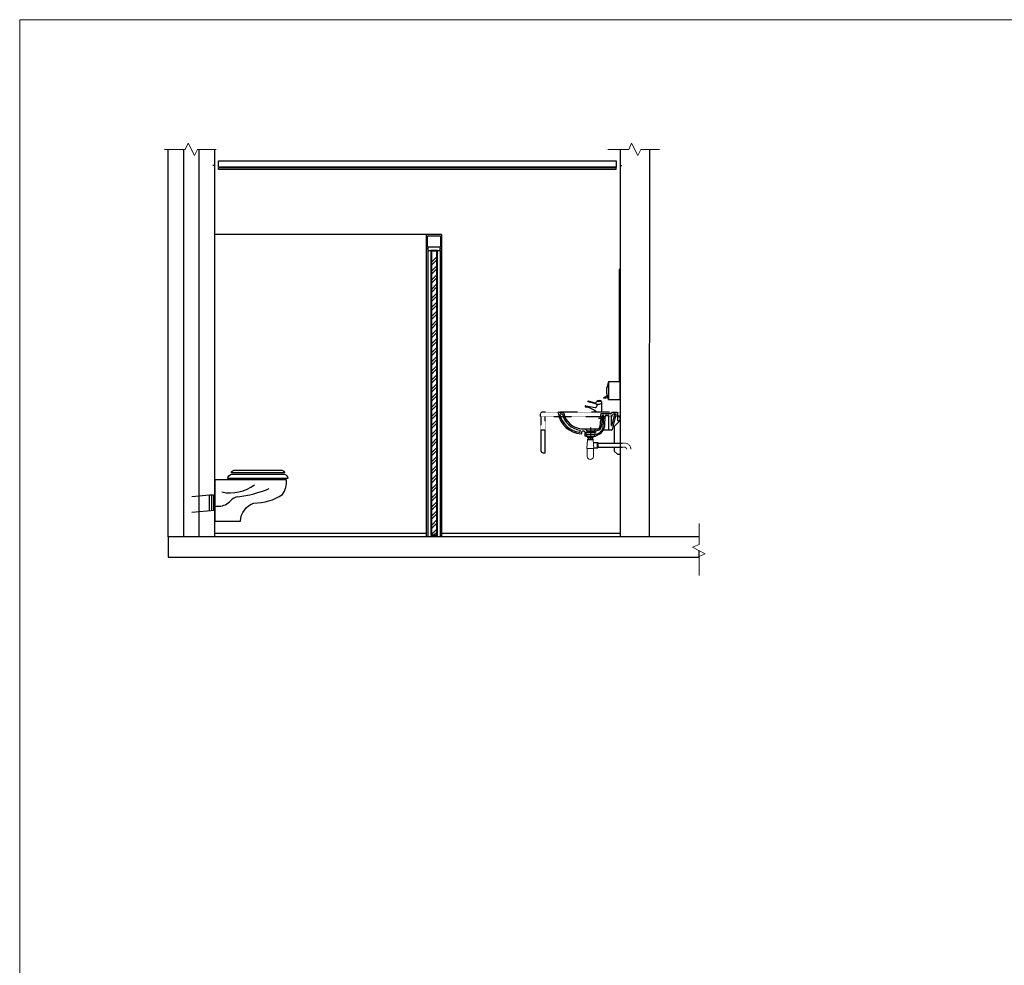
# Model space of a CAD drawing. Header units: millimetres. Extents: x -115474967 to 444143, y -74377 to 241828222.
# Tile 271 of 590: x -243166 to -235863, y 274365 to 281381. Entities that reach past the tile are written whole.
import ezdxf

# ---------------------------------------------------------------- set-up
doc = ezdxf.new("R2010")
doc.units = ezdxf.units.MM
doc.header["$MEASUREMENT"] = 0
for name, pattern in [('DASHED2', [0.375, 0.25, -0.125]), ('HIDDEN', [0.375, 0.25, -0.125]), ('HIDDEN2', [0.1875, 0.125, -0.0625])]:
    doc.linetypes.add(name, pattern=pattern)
for name, color, linetype in [('0-ELEV.35', 2, 'Continuous'), ('00-2 Walls', 4, 'Continuous'), ('00-3 Elev 03', 9, 'Continuous'), ('00-6 H-Brickwork', 9, 'Continuous'), ('CEIL-PLAN', 7, 'Continuous'), ('CEIL-SECT', 2, 'Continuous'), ('CPBDSECT', 7, 'Continuous'), ('DOOR', 7, 'Continuous'), ('FITT-SANT', 5, 'Continuous'), ('JOIN-SEC.35', 2, 'Continuous'), ('Sanitary Fittings', 8, 'Continuous'), ('STRU-CONC', 3, 'Continuous'), ('TILE', 9, 'Continuous')]:
    doc.layers.add(name, color=color, linetype=linetype)
doc.layers.add('0-GEN-GENERAL', color=7, linetype='Continuous', lineweight=25)
doc.layers.add('0_cons_01', color=40, linetype='Continuous', lineweight=0, plot=False)

# ---------------------------------------------------------------- blocks, each defined once
blk = doc.blocks.new('B_shadowline')
blk.add_line((-29.6, 0), (-29.6, 12.5))
at = {"color": 9, "linetype": 'HIDDEN2', "ltscale": 0.001}
blk.add_line((-5.9, 28.3), (12, 28.3), dxfattribs=at)
at = {"const_width": 0.836}
blk.add_lwpolyline([(-48.8, -0.9), (-48.8, -1.4, 0.414214), (-47.2, -3), (-29.4, -3, 0.414214), (-27.9, -1.4), (-27.9, 16.3, -0.414214), (-26.3, 17.9), (-3.3, 17.9, 0.414214), (-1.8, 19.5), (-1.8, 37.2, 0.414214), (-3.3, 38.8), (-3.8, 38.8)], format="xyb", dxfattribs=at)
blk = doc.blocks.new('Soap Dispenser_Side Elev')
at = {"layer": 'Sanitary Fittings', "color": 2}
for points in [[(-85, 130), (-99, 86.6)], [(-99, 43.4), (-99, 88.7)], [(0, 0), (0, 130), (-85, 130), (-85, 0), (0, 0)], [(-120.8, 12.1), (-94.5, 29.4)], [(-119.6, 9.1), (-120.8, 12.1)], [(-119.6, 9.1), (-89.6, 14.2)], [(-85, 0), (-99, 43.4)]]:
    blk.add_lwpolyline(points, dxfattribs=at)

msp = doc.modelspace()

# ---------------------------------------------------------------- hatches: boundary and pattern name
at = {"layer": '00-6 H-Brickwork', "lineweight": 0}
h = msp.add_hatch(dxfattribs=at)
h.set_pattern_fill('ANSI32', color=8, scale=5, angle=360, style=0)
h.set_pattern_definition([(45, (-2140221.76, 3093636.18), (-33.67596045, 33.67596045), []), (45, (-2140199.31, 3093636.18), (-33.67596045, 33.67596045), [])])
h.paths.add_polyline_path([(-240072.68872, 279623.17122), (-240112.68872, 279623.17122), (-240112.68872, 277557.90284), (-240072.68872, 277557.90284)])

# ---------------------------------------------------------------- linework, layer by layer
at = {"color": 4}
for p, q in [((-240137.68872, 279683.40284), (-240140.18873, 279683.40284)), ((-240047.68872, 279683.40284), (-240045.18873, 279683.40284))]:
    msp.add_line(p, q, dxfattribs=at)
for p, q in [((-240137.68872, 279668.40284), (-240137.68872, 277543.40284)), ((-240047.68872, 279668.40284), (-240047.68872, 277543.40284)), ((-238911.40874, 278243.83905, 163.26699), (-238876.69009, 278243.83905, 163.26699)), ((-238908.71968, 278203.83905, 163.26699), (-238876.69009, 278203.83905, 163.26699)), ((-238883.69009, 278243.83905, 163.26699), (-238883.69009, 278203.83905, 163.26699)), ((-238883.69009, 278234.73534, 163.26699), (-238876.69009, 278234.73534, 163.26699)), ((-238883.69009, 278212.94275, 163.26699), (-238876.69009, 278212.94275, 163.26699)), ((-238876.69009, 278243.83905, 163.26699), (-238876.69009, 278203.83905, 163.26699)), ((-238876.69009, 278238.83905, 163.26699), (-238697.01902, 278238.83904, 163.26699)), ((-238876.69009, 278208.93019, 163.26699), (-238697.01902, 278208.93019, 163.26699))]:
    msp.add_line(p, q)
at = {"elevation": 0}
msp.add_lwpolyline([(-240072.68872, 279663.40284), (-240112.68872, 279663.40284), (-240112.68872, 277557.90284), (-240072.68872, 277557.90284)], close=True, dxfattribs=at)
at = {"color": 4}
for centre, start, end in [((-240140.18873, 279693.40284), 221.409647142, 270), ((-240045.18873, 279693.40284), 270, 318.590403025)]:
    msp.add_arc(centre, 10, start, end, dxfattribs=at)
at = {"layer": '0-ELEV.35'}
msp.add_lwpolyline([(-238713.01902, 279527.66562), (-238719.01902, 279527.66562), (-238719.01902, 278703.40161), (-238713.01902, 278703.40161)], close=True, dxfattribs=at)
at = {"layer": '0-GEN-GENERAL', "lineweight": 0}
for points in [[(-241708.30656, 280417.80202), (-241848.09995, 280417.83478), (-241869.57767, 280373.67198), (-241917.3432, 280465.5144), (-241938.16389, 280417.85712), (-242092.68131, 280417.84823)], [(-238419.10077, 280417.78725), (-238558.89416, 280417.82001), (-238580.37188, 280373.65721), (-238628.13741, 280465.49963), (-238648.9581, 280417.84235), (-238803.47552, 280417.83346)]]:
    msp.add_lwpolyline(points, dxfattribs=at)
at = {"layer": '0-GEN-GENERAL', "lineweight": 0, "elevation": 0}
msp.add_lwpolyline([(-238126.57601, 277257.89767), (-238126.60876, 277397.69106), (-238082.44597, 277419.16878), (-238174.28839, 277466.93431), (-238126.63111, 277487.755), (-238126.62222, 277642.27242)], dxfattribs=at)
at = {"layer": '00-2 Walls'}
for p, q in [((-242064.72085, 277543.40284), (-242064.88619, 280417.84983)), ((-241949.55622, 277543.34448), (-241949.72155, 280417.79146)), ((-241834.55622, 277543.35109), (-241834.72155, 280417.79808)), ((-241719.55622, 277543.35771), (-241719.72155, 280417.80469)), ((-238713.01902, 280417.83866), (-238713.01902, 277543.40284)), ((-238493.54394, 277543.40284), (-238492.87038, 280417.80453)), ((-240037.68872, 279788.24001), (-241719.68533, 279788.14959)), ((-240147.68872, 277543.40284), (-240147.68872, 279788.24001)), ((-240037.68872, 279788.24001), (-240037.68872, 277543.40284))]:
    msp.add_line(p, q, dxfattribs=at)
at = {"layer": '00-3 Elev 03'}
for p, q in [((-240147.68872, 277568.40284), (-241719.72155, 277568.40284)), ((-238713.01902, 277568.40284), (-240037.68872, 277568.40284))]:
    msp.add_line(p, q, dxfattribs=at)
at = {"layer": '0_cons_01'}
msp.add_lwpolyline([(-213819.45635, 281381.05018), (-243166.36063, 281381.05018), (-243166.36063, 267348.99828), (-213819.45635, 267348.99828)], close=True, dxfattribs=at)
at = {"layer": 'CEIL-PLAN'}
for p, q in [((-241691.9079, 280285.95163), (-241691.9079, 280332.95163)), ((-241691.9079, 280332.95163), (-238740.82582, 280332.95163)), ((-238740.82582, 280332.95163), (-238740.82582, 280285.95163)), ((-238740.82582, 280285.95163), (-241691.9079, 280285.95163))]:
    msp.add_line(p, q, dxfattribs=at)
at = {"layer": 'CEIL-SECT', "color": 7, "ltscale": 0.25}
for p, q in [((-238740.82582, 280282.95163), (-241691.9079, 280282.95163)), ((-238740.82582, 280270.45163), (-241691.9079, 280270.45163))]:
    msp.add_line(p, q, dxfattribs=at)
at = {"layer": 'CPBDSECT', "color": 7, "linetype": 'Continuous'}
for p, q in [((-238763.76683, 278366.40285, 163.26699), (-238753.01902, 278366.40285, 163.26699)), ((-238753.01902, 278366.40285, 163.26699), (-238713.01902, 278406.40289, 163.26699)), ((-238753.01902, 278238.83904, 163.26699), (-238753.01902, 278366.40285, 163.26699)), ((-238753.01902, 278176.40285, 163.26699), (-238753.01902, 278208.93019, 163.26699)), ((-238733.01902, 278156.40285, 163.26699), (-238753.01902, 278176.40285, 163.26699)), ((-238733.01902, 278156.40285, 163.26699), (-238713.01902, 278156.40285, 163.26699))]:
    msp.add_line(p, q, dxfattribs=at)
at = {"layer": 'DOOR', "color": 4, "elevation": 0}
for points in [[(-240047.68872, 279693.40284), (-240137.68872, 279693.40284), (-240137.68872, 279668.40284), (-240047.68872, 279668.40284)], [(-240067.68872, 279668.40284), (-240117.68872, 279668.40284), (-240117.68872, 277553.40284), (-240067.68872, 277553.40284)]]:
    msp.add_lwpolyline(points, close=True, dxfattribs=at)
at = {"layer": 'FITT-SANT', "linetype": 'Continuous'}
for p, q in [((-239168.02167, 278468.40284, 163.26699), (-239136.02252, 278468.40284, 163.26699)), ((-239153.99138, 278457.40284, 163.26699), (-239145.0642, 278457.40284, 163.26699)), ((-238997.02252, 278468.40284, 163.26699), (-238997.02252, 278468.40284, 163.26699)), ((-238856.08776, 278432.33781, 163.26699), (-238856.11141, 278451.96993, 163.26699)), ((-238856.08776, 278432.33781, 163.26699), (-238845.0609, 278432.33781, 163.26699)), ((-238784.96469, 278456.97657, 163.26699), (-238851.11142, 278456.97657, 163.26699)), ((-238845.0609, 278432.33781, 163.26699), (-238845.0609, 278439.60953, 163.26699)), ((-238838.88492, 278444.60953, 163.26699), (-238840.0609, 278444.60953, 163.26699)), ((-238837.95132, 278358.89822, 163.26699), (-238833.89001, 278439.38388, 163.26699)), ((-238827.00097, 278367.41693, 163.26699), (-238822.8584, 278439.83518, 163.26699)), ((-238800.09866, 278444.60953, 163.26699), (-238817.8635, 278444.60953, 163.26699)), ((-238795.09866, 278336.02892, 163.26699), (-238795.09866, 278439.60953, 163.26699)), ((-238779.68323, 278444.60953, 163.26699), (-238779.68323, 278373.14062, 163.26699)), ((-238757.4738, 278444.17326, 163.26699), (-238774.08548, 278371.83477, 163.26699)), ((-238746.02252, 278438.40284, 163.26699), (-238770.23633, 278340.15195, 163.26699)), ((-238768.28938, 278468.40284, 163.26699), (-238738.02252, 278468.40284, 163.26699)), ((-238755.30274, 278456.97657, 163.26699), (-238743.61955, 278456.97657, 163.26699)), ((-238743.61955, 278448.26792, 163.26699), (-238752.55645, 278448.26792, 163.26699)), ((-238733.02252, 278438.40284, 163.26699), (-238746.02252, 278438.40284, 163.26699)), ((-238743.61955, 278456.97657, 163.26699), (-238743.61955, 278448.26792, 163.26699)), ((-238733.02252, 278463.40284, 163.26699), (-238733.02252, 278438.40284, 163.26699)), ((-238845.0609, 278411.62993, 163.26699), (-238856.06024, 278411.61532, 163.26699)), ((-239008.02252, 278325.63621, 163.26699), (-239008.02252, 278330.95136, 163.26699)), ((-238999.18024, 278345.40284, 163.26699), (-238972.06755, 278344.64339, 163.26699)), ((-238997.02252, 278313.40205, 163.26699), (-238997.02252, 278323.00147, 163.26699)), ((-238980.19975, 278328.00147, 163.26699), (-238992.02252, 278328.00147, 163.26699)), ((-238975.19975, 278323.00147, 163.26699), (-238975.19975, 278296.40284, 163.26699)), ((-238972.06755, 278344.64339, 163.26699), (-238960.51164, 278330.33149, 163.26699)), ((-238961.09016, 278291.40284, 163.26699), (-238970.19975, 278291.40284, 163.26699)), ((-238967.06526, 278342.00535, 163.26699), (-238967.06526, 278340.86041, 163.26699)), ((-238960.51164, 278317.00535, 163.26699), (-238962.06526, 278317.00535, 163.26699)), ((-238961.09016, 278305.86041, 163.26699), (-238962.06526, 278305.86041, 163.26699)), ((-238961.09016, 278305.86041, 163.26699), (-238961.09016, 278291.40284, 163.26699)), ((-238960.51164, 278330.33149, 163.26699), (-238960.51164, 278317.00535, 163.26699)), ((-238893.97749, 278344.64339, 163.26699), (-238905.5334, 278330.33149, 163.26699)), ((-238905.5334, 278330.33149, 163.26699), (-238905.5334, 278317.00535, 163.26699)), ((-238905.5334, 278317.00535, 163.26699), (-238895.5334, 278317.00535, 163.26699)), ((-238905.5334, 278305.86041, 163.26699), (-238905.5334, 278291.40284, 163.26699)), ((-238905.5334, 278291.40284, 163.26699), (-238893.18927, 278291.40284, 163.26699)), ((-238893.97749, 278344.64339, 163.26699), (-238885.93667, 278344.64339, 163.26699)), ((-238795.09866, 278336.02892, 163.26699), (-238836.81885, 278336.02892, 163.26699)), ((-238775.15882, 278336.02892, 163.26699), (-238795.09866, 278336.02892, 163.26699))]:
    msp.add_line(p, q, dxfattribs=at)
at = {"layer": 'FITT-SANT', "color": 4, "linetype": 'Continuous'}
for p, q in [((-238856.08776, 278432.33781, 163.26699), (-238856.06024, 278411.61532, 163.26699)), ((-238845.0609, 278432.33781, 163.26699), (-238845.0609, 278411.62993, 163.26699)), ((-238933.02252, 278356.28677, 163.26699), (-238933.02252, 278273.02715, 163.26699)), ((-238839.22804, 278421.97657, 163.26699), (-238872.91996, 278421.97657, 163.26699)), ((-238972.06755, 278344.64339, 163.26699), (-238893.97749, 278344.64339, 163.26699)), ((-238961.09016, 278305.86041, 163.26699), (-238905.5334, 278305.86041, 163.26699)), ((-238961.09016, 278291.40284, 163.26699), (-238905.5334, 278291.40284, 163.26699)), ((-238960.51164, 278330.33149, 163.26699), (-238905.5334, 278330.33149, 163.26699)), ((-238905.5334, 278317.00535, 163.26699), (-238960.51164, 278317.00535, 163.26699))]:
    msp.add_line(p, q, dxfattribs=at)
at = {"layer": 'FITT-SANT', "color": 7, "linetype": 'HIDDEN', "lineweight": 0, "transparency": 33554610}
for p, q in [((-238954.31178, 278291.40284, 163.26699), (-238954.31178, 278284.40284, 163.26699)), ((-238912.31178, 278291.40284, 163.26699), (-238954.31178, 278291.40284, 163.26699)), ((-238954.31178, 278284.40284, 163.26699), (-238954.31178, 278277.40284, 163.26699)), ((-238954.31178, 278284.40284, 163.26699), (-238912.31178, 278284.40284, 163.26699)), ((-238912.31178, 278277.40284, 163.26699), (-238954.31178, 278277.40284, 163.26699)), ((-238944.99628, 278291.40284, 163.26699), (-238944.99628, 278284.40284, 163.26699)), ((-238921.62728, 278291.40284, 163.26699), (-238921.62728, 278284.40284, 163.26699)), ((-238912.31178, 278291.40284, 163.26699), (-238912.31178, 278284.40284, 163.26699)), ((-238912.31178, 278284.40284, 163.26699), (-238912.31178, 278277.40284, 163.26699))]:
    msp.add_line(p, q, dxfattribs=at)
at = {"layer": 'FITT-SANT', "color": 7, "lineweight": 0, "transparency": 33554610}
for p, q in [((-238949.31178, 278277.40284, 163.26699), (-238949.31178, 278269.56019, 163.26699)), ((-238917.31178, 278277.40284, 163.26699), (-238917.31178, 278269.56019, 163.26699)), ((-238954.3749, 278262.56019, 163.26699), (-238958.3685, 278198.40284, 163.26699)), ((-238954.3749, 278269.56019, 163.26699), (-238954.3749, 278262.56019, 163.26699)), ((-238912.3749, 278269.56019, 163.26699), (-238954.3749, 278269.56019, 163.26699)), ((-238912.3749, 278262.56019, 163.26699), (-238954.3749, 278262.56019, 163.26699)), ((-238954.3749, 278262.56019, 163.26699), (-238912.3749, 278262.56019, 163.26699)), ((-238944.93316, 278269.56019, 163.26699), (-238944.93316, 278262.56019, 163.26699)), ((-238921.6904, 278269.56019, 163.26699), (-238921.6904, 278262.56019, 163.26699)), ((-238912.3749, 278269.56019, 163.26699), (-238912.3749, 278262.56019, 163.26699)), ((-238912.3749, 278262.56019, 163.26699), (-238908.3813, 278198.40284, 163.26699)), ((-238908.31818, 278198.40284, 163.26699), (-238958.30538, 278198.40284, 163.26699)), ((-238955.8685, 278198.40284, 163.26699), (-238955.8685, 278139.40284, 163.26699)), ((-238910.8813, 278198.40284, 163.26699), (-238910.8813, 278139.40284, 163.26699)), ((-238934.80538, 278118.40284, 163.26699), (-238931.81818, 278118.40284, 163.26699))]:
    msp.add_line(p, q, dxfattribs=at)
at = {"layer": 'FITT-SANT', "linetype": 'DASHED2', "lineweight": 0, "ltscale": 0.1, "transparency": 33554610}
for p, q in [((-238697.01902, 278238.83904, 163.26699), (-238678.30652, 278238.83904, 163.26699)), ((-238697.01902, 278208.93019, 163.26699), (-238678.30652, 278208.93019, 163.26699))]:
    msp.add_line(p, q, dxfattribs=at)
at = {"layer": 'FITT-SANT', "linetype": 'Continuous'}
for centre, radius, start, end in [((-239166.78307, 278462.27717, 163.26699), 6.24964, 101.430933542, 176.727826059), ((-238991.82201, 278491.6181, 163.26699), 183.50398, 189.087849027, 266.785535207), ((-239153.99138, 278452.40284, 163.26699), 5, 90, 176.793380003), ((-238993.50614, 278488.86131, 163.26699), 169.38618, 192.332674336, 263.139133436), ((-239145.0642, 278452.40284, 163.26699), 5, 14.342964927, 90), ((-238985.59346, 278493.1788, 163.26699), 159.60132, 194.342964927, 260.701002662), ((-239137.26112, 278462.27717, 163.26699), 6.24964, 3.272173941, 78.569066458), ((-238986.06274, 278492.90703, 163.26699), 148.0863, 191.796074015, 264.918072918), ((-238851.11142, 278451.97657, 163.26699), 5, 90, 180.076095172), ((-238840.0609, 278439.60953, 163.26699), 5, 90, 180), ((-238838.88492, 278439.60953, 163.26699), 5, 357.413339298, 90), ((-238817.8635, 278439.60953, 163.26699), 5, 90, 177.413339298), ((-238800.09866, 278439.60953, 163.26699), 5, 0, 90), ((-238784.62164, 278469.35482, 163.26699), 12.38301, 268.412524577, 339.976709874), ((-238779.80636, 278462.12657, 163.26699), 17.51747, 270.402734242, 333.207469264), ((-238768.28938, 278463.40284, 163.26699), 5, 90, 159.976709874), ((-238755.54882, 278442.08379, 163.26699), 14.89481, 89.053353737, 125.364064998), ((-238752.55645, 278443.26792, 163.26699), 5, 90, 169.567979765), ((-238738.02252, 278463.40284, 163.26699), 5, 0, 90), ((-238899.99367, 278368.37783, 163.26699), 62.76238, 264.936191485, 351.312817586), ((-238883.30218, 278366.78773, 163.26699), 22.3005, 263.215479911, 322.057223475), ((-238907.89718, 278375.76876, 163.26699), 81.32619, 287.321133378, 354.105596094), ((-238883.68135, 278366.75401, 163.26699), 33.12962, 271.668778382, 329.248019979), ((-239050.84384, 278413.67123, 163.26699), 194.79306, 341.875897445, 359.430593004), ((-239050.83466, 278413.67122, 163.26699), 205.78388, 341.903611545, 359.431641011), ((-238776.77615, 278372.95153, 163.26699), 2.91322, 176.278576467, 337.45903527), ((-239013.02252, 278325.63621, 163.26699), 5, 261.740528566, 0), ((-239013.02252, 278330.95136, 163.26699), 5, 0, 70.856983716), ((-239002.02252, 278313.40205, 163.26699), 5, 268.97764582, 0), ((-238992.02252, 278323.00147, 163.26699), 5, 90, 180), ((-238980.19975, 278323.00147, 163.26699), 5, 0, 90), ((-238970.19975, 278296.40284, 163.26699), 5, 180, 270), ((-238962.06526, 278312.00535, 163.26699), 5, 90, 180), ((-238962.06526, 278310.86041, 163.26699), 5, 180, 270), ((-238877.25375, 278316.17436, 163.26699), 18.29853, 107.369854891, 177.397132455), ((-238872.70515, 278272.54094, 163.26699), 27.84549, 111.414786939, 137.360941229), ((-238775.15882, 278341.02892, 163.26699), 5, 270, 349.898412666)]:
    msp.add_arc(centre, radius, start, end, dxfattribs=at)
at = {"layer": 'FITT-SANT', "linetype": 'DASHED2', "lineweight": 0, "ltscale": 0.1, "transparency": 33554610}
for radius in [45, 15]:
    msp.add_arc((-238678.30652, 278193.93019, 163.26699), radius, 0, 90, dxfattribs=at)
at = {"layer": 'FITT-SANT', "color": 7, "lineweight": 0, "transparency": 33554610}
for centre, start, end in [((-238934.8685, 278139.40284, 163.26699), 180, 270), ((-238931.8813, 278139.40284, 163.26699), 270, 0)]:
    msp.add_arc(centre, 21, start, end, dxfattribs=at)
at = {"layer": 'JOIN-SEC.35', "color": 2, "linetype": 'Continuous'}
for p, q in [((-239300.38682, 278338.83034), (-239300.38682, 278184.40286)), ((-239300.38682, 278338.83034), (-239268.38684, 278338.83034)), ((-239268.38682, 278168.40286), (-239268.38684, 278338.83034)), ((-239284.38682, 278168.40286), (-239268.38682, 278168.40286))]:
    msp.add_line(p, q, dxfattribs=at)
at = {"layer": 'JOIN-SEC.35', "color": 2, "linetype": 'Continuous', "elevation": 163.26699}
for points in [[(-238713.01902, 278438.40285), (-238733.02252, 278438.40285)], [(-238733.02252, 278406.40288), (-238713.01902, 278406.40289), (-238713.01902, 278438.40285)]]:
    msp.add_lwpolyline(points, dxfattribs=at)
at = {"layer": 'JOIN-SEC.35', "color": 2, "linetype": 'Continuous'}
msp.add_arc((-239284.38682, 278184.40286), 16, 180, 270, dxfattribs=at)
at = {"layer": 'Sanitary Fittings', "color": 4}
for p, q in [((-238971.68808, 278513.98882, 163.26699), (-238972.4826, 278511.54351, 163.26699)), ((-238959.0479, 278507.17831, 163.26699), (-238972.4826, 278511.54351, 163.26699)), ((-238971.24349, 278511.1409, 163.26699), (-238971.79464, 278509.44463, 163.26699)), ((-238971.79464, 278509.44463, 163.26699), (-238960.91781, 278505.91054, 163.26699)), ((-238966.29768, 278517.19203, 163.26699), (-238897.03611, 278504.28179, 163.26699)), ((-238960.36666, 278507.6068, 163.26699), (-238960.91781, 278505.91054, 163.26699)), ((-238950.28218, 278546.2003, 163.26699), (-238950.28218, 278553.2669, 163.26699)), ((-238950.28218, 278553.2669, 163.26699), (-238896.82052, 278539.13206, 163.26699)), ((-238893.27423, 278530.20675, 163.26699), (-238950.28218, 278546.2003, 163.26699)), ((-238868.51489, 278525.70385, 163.26699), (-238886.78353, 278525.70385, 163.26699)), ((-238885.79016, 278548.76621, 163.26699), (-238885.79016, 278548.51311, 163.26699)), ((-238849.87471, 278548.76621, 163.26699), (-238885.79016, 278548.76621, 163.26699)), ((-238885.79016, 278520.9196, 163.26699), (-238885.79016, 278513.62521, 163.26699)), ((-238849.87471, 278532.80958, 163.26699), (-238868.51489, 278525.70385, 163.26699)), ((-238851.69614, 278532.11524, 163.26699), (-238851.69614, 278468.40284, 163.26699)), ((-238849.87471, 278548.76621, 163.26699), (-238849.87471, 278532.80958, 163.26699)), ((-241757.27423, 277853.62249), (-241889.56297, 277841.72852)), ((-241719.56297, 277853.62249), (-241757.27423, 277853.62249)), ((-241757.27423, 277736.39761), (-241757.27423, 277853.62249)), ((-241742.27423, 277736.39761), (-241742.27423, 277853.62249)), ((-241727.27423, 277736.39761), (-241727.27423, 277853.62249)), ((-241719.56297, 277772.06714), (-241687.51756, 277772.06714)), ((-241719.56297, 277739.7882), (-241889.56297, 277724.50363))]:
    msp.add_line(p, q, dxfattribs=at)
for points in [[(-241622.54502, 277978.01005, -0.3351292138), (-241595.57597, 278008.01005), (-241201.23062, 278008.01005, -0.3892426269), (-241177.61803, 277978.01005), (-241622.54502, 277978.01005)], [(-241595.57597, 278018.01005, -0.4142135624), (-241575.57597, 278038.01005), (-241221.23062, 278038.01005, -0.4142135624), (-241201.23062, 278018.01005), (-241595.57597, 278018.01005)], [(-241187.69001, 277968.01005), (-241719.56297, 277968.01005), (-241719.56297, 277660.77242), (-241528.55551, 277660.77242, -0.3084342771), (-241429.42977, 277795.01005, 0.1524659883), (-241217.58025, 277857.80803, 0.1690049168), (-241187.69001, 277968.01005)]]:
    msp.add_lwpolyline(points, format="xyb", dxfattribs=at)
for centre, radius, start, end in [((-238967.16849, 278512.52032, 163.26699), 4.75218, 79.441305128, 162.000011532), ((-239004.2062, 278331.73474, 163.26699), 181.16213, 48.972676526, 75.565676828), ((-238895.29451, 278513.62521, 163.26699), 9.50435, 259.441342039, 0), ((-238895.29451, 278548.51311, 163.26699), 9.50435, 260.760669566, 0), ((-238895.29451, 278520.9196, 163.26699), 9.50435, 0, 77.727354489), ((-238867.83243, 278528.758, 163.26699), 26.88509, 48.091451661, 131.908548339), ((-241604.49859, 278167.25104), 297.13563, 257.855671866, 307.225539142), ((-241537.51613, 277758.26297), 83.7235, 97.055232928, 139.982755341), ((-241660.82155, 278754.56414), 920.179, 277.055232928, 292.060010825), ((-241687.51756, 277884.20607), 112.13893, 270, 319.982755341)]:
    msp.add_arc(centre, radius, start, end, dxfattribs=at)
at = {"layer": 'STRU-CONC', "color": 3, "elevation": 0}
msp.add_lwpolyline([(-240140.18872, 279778.24001), (-240045.18872, 279778.24001), (-240045.18872, 279693.24001), (-240140.18872, 279693.24001)], close=True, dxfattribs=at)
at = {"layer": 'STRU-CONC', "color": 3}
msp.add_lwpolyline([(-238126.62791, 277543.40284), (-242064.72085, 277543.40284), (-242064.72085, 277394.07636), (-238126.62791, 277394.07636), (-238126.62791, 277442.14698)], dxfattribs=at)
at = {"layer": 'TILE', "color": 8, "linetype": 'DASHED2', "ltscale": 0.5}
for p, q in [((-239300.38682, 278436.40286), (-239300.38682, 278338.83034)), ((-239268.38682, 278338.83034), (-239268.38685, 278436.40286)), ((-238733.02252, 278438.40284, 163.26699), (-238733.02252, 278406.40288, 163.26699))]:
    msp.add_line(p, q, dxfattribs=at)
msp.add_lwpolyline([(-238713.55256, 278468.40284), (-239289.39032, 278468.40284, 0.4141493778), (-239305.38682, 278452.40284), (-239305.38682, 278436.40283), (-238713.55256, 278436.40289), (-238713.55256, 278468.40284)], format="xyb", dxfattribs=at)

# ---------------------------------------------------------------- block references
at = {"layer": 'CEIL-SECT', "ltscale": 0.25, "xscale": -1}
msp.add_blockref('B_shadowline', (-241721.47462, 280270.45163), dxfattribs=at)
at = {"layer": 'CEIL-SECT', "ltscale": 0.25}
msp.add_blockref('B_shadowline', (-238711.2591, 280270.45163), dxfattribs=at)
at = {"layer": 'Sanitary Fittings'}
msp.add_blockref('Soap Dispenser_Side Elev', (-238713.01902, 278563.40161, 615.47391), dxfattribs=at)

doc.saveas('drawing.dxf')
